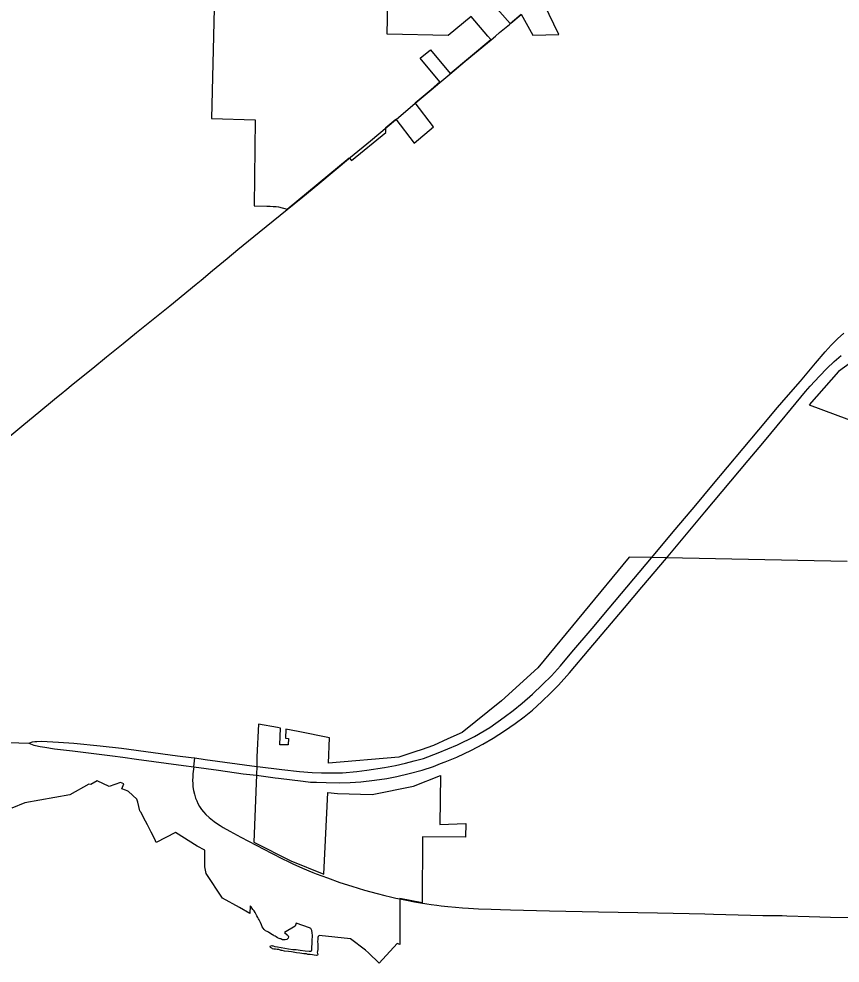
# Model space of a CAD drawing. Extents: x 0 to 34, y 0 to 22.
# Drawn here: x 3.7593 to 3.8598, y 19.7979 to 19.9135 of the extents above; entities that cross this region are included whole.
import ezdxf

# ---------------------------------------------------------------- set-up
doc = ezdxf.new("R2010")
doc.units = 0
doc.layers.add('GM_X_Corporation', color=7, linetype='Continuous')
doc.layers.add('GM_X_State_Route', color=7, linetype='Continuous')

msp = doc.modelspace()

# ---------------------------------------------------------------- linework, layer by layer
at = {"layer": 'GM_X_Corporation'}
for points in [[(3.7836845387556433, 19.933369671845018), (3.7829114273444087, 19.901336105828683), (3.788262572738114, 19.9011789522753), (3.788132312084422, 19.890658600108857), (3.789685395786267, 19.890620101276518), (3.7900999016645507, 19.890604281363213), (3.7904627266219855, 19.890583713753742), (3.7908044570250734, 19.890548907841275), (3.791109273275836, 19.89050935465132), (3.7921724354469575, 19.890256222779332), (3.7997612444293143, 19.896506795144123), (3.800043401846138, 19.896198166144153), (3.8042261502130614, 19.899632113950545), (3.8042403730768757, 19.90023475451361), (3.8054730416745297, 19.901262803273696), (3.807694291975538, 19.89834068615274), (3.810069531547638, 19.9003230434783), (3.8078266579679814, 19.903248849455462), (3.8097800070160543, 19.904897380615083), (3.810867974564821, 19.905815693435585), (3.8084383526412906, 19.908726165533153), (3.809691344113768, 19.909744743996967), (3.812104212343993, 19.90685540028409), (3.8171108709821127, 19.911023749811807), (3.81674119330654, 19.911415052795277), (3.814702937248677, 19.913826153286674), (3.8118873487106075, 19.911516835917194), (3.804424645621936, 19.911672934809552), (3.80483967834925, 19.93292299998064)], [(3.8169380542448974, 19.915863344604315), (3.819447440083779, 19.912995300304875), (3.8208003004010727, 19.914124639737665), (3.8222262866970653, 19.911549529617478), (3.825418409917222, 19.911644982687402), (3.823616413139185, 19.91533968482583)], [(3.864154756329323, 19.873615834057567), (3.859647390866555, 19.87035356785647), (3.856059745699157, 19.866264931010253), (3.8624112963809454, 19.863909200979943)], [(3.8607073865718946, 19.847095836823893), (3.838532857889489, 19.84752880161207), (3.836727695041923, 19.84759208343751), (3.834011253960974, 19.847606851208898), (3.8228359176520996, 19.834054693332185), (3.818409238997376, 19.83003091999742), (3.813568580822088, 19.826152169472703), (3.8118182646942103, 19.825364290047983), (3.8100753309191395, 19.824539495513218), (3.8085528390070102, 19.82402056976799), (3.8079110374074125, 19.823804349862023), (3.805853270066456, 19.82314356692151), (3.7972113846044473, 19.822375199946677), (3.79734375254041, 19.82550193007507), (3.7935282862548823, 19.82625447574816), (3.792007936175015, 19.826544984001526), (3.79198167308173, 19.825440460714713), (3.792314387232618, 19.825423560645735), (3.792301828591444, 19.82461985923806), (3.791267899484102, 19.824649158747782), (3.791338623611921, 19.826672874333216), (3.7909864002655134, 19.82674017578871), (3.7886417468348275, 19.82717525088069), (3.7884735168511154, 19.823159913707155), (3.7884450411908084, 19.822027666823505), (3.7884012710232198, 19.820950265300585), (3.7880911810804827, 19.812708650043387), (3.7926233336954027, 19.81043255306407), (3.796656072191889, 19.80879245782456), (3.7971338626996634, 19.818778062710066), (3.798327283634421, 19.818657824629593), (3.8025894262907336, 19.818571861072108), (3.8076104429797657, 19.819581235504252), (3.810915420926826, 19.82088698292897), (3.810840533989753, 19.814884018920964), (3.8140352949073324, 19.81499581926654), (3.814005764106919, 19.813333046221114), (3.808729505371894, 19.813383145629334), (3.808691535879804, 19.805305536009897), (3.805955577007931, 19.805811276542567), (3.8059513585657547, 19.800164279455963), (3.8056275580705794, 19.80032459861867), (3.8034247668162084, 19.797903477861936), (3.8021016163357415, 19.799157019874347), (3.8017699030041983, 19.7994855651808), (3.7999362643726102, 19.800862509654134), (3.7960960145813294, 19.801299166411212), (3.796078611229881, 19.801297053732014), (3.7959784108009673, 19.801156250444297), (3.795927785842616, 19.801025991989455), (3.795908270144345, 19.800794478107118), (3.7958982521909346, 19.800543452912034), (3.795908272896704, 19.800231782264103), (3.7959188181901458, 19.79998075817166), (3.7959087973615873, 19.799618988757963), (3.795879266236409, 19.79932788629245), (3.7958492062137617, 19.799237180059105), (3.7958792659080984, 19.799096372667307), (3.7959293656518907, 19.79901621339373), (3.795959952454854, 19.798946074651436), (3.7958993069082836, 19.79886538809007), (3.795738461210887, 19.798845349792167), (3.795456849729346, 19.798874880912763), (3.7952659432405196, 19.798924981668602), (3.7949943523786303, 19.79895503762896), (3.7947127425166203, 19.798975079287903), (3.7945418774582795, 19.79902517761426), (3.794189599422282, 19.79905523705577), (3.7937271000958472, 19.799124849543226), (3.7933046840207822, 19.799164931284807), (3.792680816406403, 19.799274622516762), (3.792338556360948, 19.799324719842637), (3.7918259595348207, 19.799384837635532), (3.791544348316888, 19.7994449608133), (3.7914235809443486, 19.79945445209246), (3.7911519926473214, 19.79955517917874), (3.7909505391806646, 19.79958470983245), (3.7907395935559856, 19.799624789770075), (3.7905281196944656, 19.799624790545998), (3.790387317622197, 19.799644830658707), (3.790276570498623, 19.79971496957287), (3.7901457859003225, 19.79981516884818), (3.7900956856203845, 19.799935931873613), (3.790125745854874, 19.800006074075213), (3.7902765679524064, 19.80004668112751), (3.790372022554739, 19.8000366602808), (3.790467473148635, 19.800026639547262), (3.7906789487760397, 19.799956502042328), (3.7910006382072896, 19.79989638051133), (3.7914330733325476, 19.799806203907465), (3.791865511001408, 19.799726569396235), (3.7923185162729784, 19.799646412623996), (3.792861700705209, 19.799586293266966), (3.7932640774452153, 19.79955675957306), (3.7937566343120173, 19.79948662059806), (3.7943905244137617, 19.799417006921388), (3.79486303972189, 19.799376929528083), (3.795064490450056, 19.79936690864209), (3.7951646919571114, 19.799427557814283), (3.7951947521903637, 19.799517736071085), (3.7952443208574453, 19.800623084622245), (3.7952838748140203, 19.801296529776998), (3.7952437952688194, 19.801618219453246), (3.7952031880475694, 19.801899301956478), (3.7950697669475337, 19.802147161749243), (3.7949089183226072, 19.802207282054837), (3.7932688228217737, 19.802809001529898), (3.7931285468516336, 19.802426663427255), (3.79184652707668, 19.801658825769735), (3.792165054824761, 19.80135664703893), (3.792285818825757, 19.801255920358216), (3.7923158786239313, 19.801105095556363), (3.7922858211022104, 19.800964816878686), (3.7921249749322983, 19.8008139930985), (3.791924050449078, 19.80074332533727), (3.7916724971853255, 19.800753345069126), (3.791597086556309, 19.800773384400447), (3.791521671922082, 19.800793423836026), (3.7913972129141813, 19.800876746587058), (3.7913070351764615, 19.800876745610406), (3.7911762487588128, 19.800906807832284), (3.7909948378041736, 19.80101702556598), (3.7908239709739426, 19.80111722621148), (3.7907032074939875, 19.801187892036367), (3.7905924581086, 19.801248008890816), (3.7905122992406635, 19.80131814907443), (3.790461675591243, 19.80130812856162), (3.79037096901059, 19.801358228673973), (3.790160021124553, 19.801478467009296), (3.7898778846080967, 19.801689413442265), (3.78970701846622, 19.80175955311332), (3.7895261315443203, 19.801859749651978), (3.789364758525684, 19.802000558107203), (3.7892239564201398, 19.802201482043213), (3.789123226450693, 19.802361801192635), (3.7890225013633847, 19.802603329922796), (3.78890173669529, 19.802864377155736), (3.7887403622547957, 19.803195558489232), (3.7886696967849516, 19.80330946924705), (3.78855895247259, 19.803486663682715), (3.788468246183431, 19.803687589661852), (3.7883474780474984, 19.80394916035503), (3.788266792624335, 19.80411949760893), (3.7881360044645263, 19.804290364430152), (3.7879851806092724, 19.80448126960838), (3.7877536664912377, 19.804792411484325), (3.7876592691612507, 19.80492056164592), (3.7876097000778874, 19.803992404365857), (3.786322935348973, 19.80470856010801), (3.7842667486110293, 19.80585188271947), (3.7822580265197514, 19.808896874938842), (3.7820855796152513, 19.809700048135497), (3.782111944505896, 19.8117419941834), (3.7811611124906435, 19.81222189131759), (3.7784931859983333, 19.813889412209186), (3.7761564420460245, 19.81269229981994), (3.775960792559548, 19.813073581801), (3.775518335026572, 19.813936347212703), (3.7750637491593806, 19.814822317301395), (3.7748311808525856, 19.81527479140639), (3.7746281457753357, 19.815671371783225), (3.7746128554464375, 19.815700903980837), (3.774265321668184, 19.816378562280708), (3.7741788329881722, 19.816455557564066), (3.774144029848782, 19.816548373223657), (3.773877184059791, 19.817609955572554), (3.7737906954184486, 19.817976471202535), (3.772733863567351, 19.8189262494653), (3.7725777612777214, 19.8189916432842), (3.772373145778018, 19.819077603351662), (3.7719470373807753, 19.819256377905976), (3.772190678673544, 19.819844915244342), (3.7717798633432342, 19.82001420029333), (3.770385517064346, 19.81955170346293), (3.7689120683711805, 19.82022672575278), (3.768148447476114, 19.819788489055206), (3.767893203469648, 19.819812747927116), (3.765576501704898, 19.818531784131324), (3.7600645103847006, 19.81753348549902), (3.7584571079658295, 19.816891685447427)]]:
    msp.add_lwpolyline(points, dxfattribs=at)
at = {"layer": 'GM_X_State_Route'}
for p, q in [((3.8195318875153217, 19.913003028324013), (3.8208203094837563, 19.914078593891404)), ((3.810855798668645, 19.90574258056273), (3.8120861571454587, 19.90677734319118)), ((3.8044230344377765, 19.900324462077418), (3.805430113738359, 19.901164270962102)), ((3.7581127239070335, 19.824908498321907), (3.7605670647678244, 19.824849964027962)), ((3.7720634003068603, 19.8231052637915), (3.7737500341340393, 19.822881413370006)), ((3.780741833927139, 19.821948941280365), (3.7808736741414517, 19.82302370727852)), ((3.788465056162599, 19.821981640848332), (3.788549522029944, 19.821971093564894)), ((3.7884212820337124, 19.820904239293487), (3.7906808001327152, 19.820592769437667))]:
    msp.add_line(p, q, dxfattribs=at)
for points in [[(3.8171308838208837, 19.91097770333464), (3.8176440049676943, 19.911418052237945), (3.8181718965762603, 19.911870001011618), (3.819361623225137, 19.91286091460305), (3.8194674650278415, 19.91294924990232), (3.8195318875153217, 19.913003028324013)], [(3.8120861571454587, 19.90677734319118), (3.813964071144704, 19.90835671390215), (3.8171308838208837, 19.91097770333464)], [(3.807846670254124, 19.903202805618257), (3.809800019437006, 19.904851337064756), (3.810855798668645, 19.90574258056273)], [(3.805430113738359, 19.901164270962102), (3.8054930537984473, 19.90121675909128), (3.807846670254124, 19.903202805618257)], [(3.799936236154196, 19.896589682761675), (3.802372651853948, 19.898613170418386), (3.8044230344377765, 19.900324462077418)], [(3.7921761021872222, 19.89021334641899), (3.79408779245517, 19.891743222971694), (3.7959209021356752, 19.893249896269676), (3.7979380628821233, 19.894927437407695), (3.799936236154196, 19.896589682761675)], [(3.7572515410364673, 19.86163453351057), (3.759963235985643, 19.8638758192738), (3.7617810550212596, 19.865390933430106), (3.7636969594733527, 19.866962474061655), (3.7647553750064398, 19.867834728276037), (3.764969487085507, 19.868006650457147), (3.765989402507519, 19.868827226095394), (3.7684036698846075, 19.870782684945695), (3.770077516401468, 19.872151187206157), (3.7710784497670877, 19.87296069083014), (3.7720867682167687, 19.873775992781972), (3.7737147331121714, 19.875113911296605), (3.7757524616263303, 19.876785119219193), (3.777802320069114, 19.87840939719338), (3.7810239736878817, 19.881038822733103), (3.7816388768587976, 19.881549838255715), (3.783031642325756, 19.882706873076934), (3.784833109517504, 19.884213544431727), (3.786147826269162, 19.885313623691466), (3.7887545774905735, 19.887438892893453), (3.7921761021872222, 19.89021334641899)], [(3.836747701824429, 19.84754605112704), (3.8396608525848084, 19.850996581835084), (3.842163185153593, 19.853987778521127), (3.844157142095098, 19.85637092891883), (3.849872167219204, 19.86319710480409), (3.850944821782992, 19.864495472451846), (3.851935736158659, 19.865682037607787), (3.8529472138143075, 19.866863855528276), (3.8550002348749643, 19.86917739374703), (3.856840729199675, 19.871372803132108), (3.857998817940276, 19.87274710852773), (3.8587434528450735, 19.87356399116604), (3.8595181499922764, 19.874351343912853), (3.8602870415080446, 19.87506802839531)], [(3.8385744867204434, 19.84750860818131), (3.843300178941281, 19.853142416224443), (3.8485796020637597, 19.859455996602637), (3.8503810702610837, 19.861592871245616), (3.853119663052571, 19.86489204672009), (3.853320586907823, 19.865133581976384), (3.8556098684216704, 19.86791277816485), (3.8561541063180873, 19.86856987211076), (3.8573063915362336, 19.86978755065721), (3.8582076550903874, 19.870706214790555), (3.8591173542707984, 19.87159060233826), (3.8599484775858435, 19.872327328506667)], [(3.788549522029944, 19.821971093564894), (3.791505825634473, 19.82160193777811), (3.7936611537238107, 19.821368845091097), (3.795244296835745, 19.821240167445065), (3.79635544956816, 19.821197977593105), (3.797209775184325, 19.821189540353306), (3.798938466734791, 19.821221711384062), (3.8006750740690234, 19.821351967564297), (3.8019381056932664, 19.821527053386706), (3.804078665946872, 19.82184294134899), (3.805428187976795, 19.82209607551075), (3.8066622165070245, 19.82239245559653), (3.807716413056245, 19.82265824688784), (3.808857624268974, 19.822973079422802), (3.8106617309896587, 19.823651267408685), (3.813009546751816, 19.824617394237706), (3.815094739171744, 19.825664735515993), (3.816974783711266, 19.826772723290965), (3.818718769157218, 19.82801888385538), (3.8198246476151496, 19.828834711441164), (3.8209336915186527, 19.82973228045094), (3.8222025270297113, 19.830849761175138), (3.823430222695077, 19.832011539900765), (3.8245023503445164, 19.833106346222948), (3.8256019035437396, 19.834319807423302), (3.8269988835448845, 19.835971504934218), (3.829491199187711, 19.83890311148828), (3.8315563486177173, 19.84137010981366), (3.836747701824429, 19.84754605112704)], [(3.8114943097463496, 19.82255677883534), (3.812915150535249, 19.823133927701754), (3.814728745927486, 19.823979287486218), (3.816124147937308, 19.824717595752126), (3.8173972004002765, 19.82545906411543), (3.8187730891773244, 19.826336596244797), (3.820070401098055, 19.827236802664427), (3.821160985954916, 19.828062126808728), (3.8221745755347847, 19.828900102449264), (3.8233532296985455, 19.829950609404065), (3.824452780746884, 19.831009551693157), (3.8253651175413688, 19.831957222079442), (3.82670092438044, 19.833447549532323), (3.8291331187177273, 19.836292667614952), (3.833445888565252, 19.841416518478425), (3.83558223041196, 19.84395998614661), (3.8385744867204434, 19.84750860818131)], [(3.7605670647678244, 19.824849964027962), (3.7609931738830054, 19.824989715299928), (3.761275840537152, 19.825035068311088), (3.7615374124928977, 19.82505985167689), (3.762137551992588, 19.825074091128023), (3.7628004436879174, 19.825054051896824), (3.7642053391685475, 19.82496967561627), (3.766072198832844, 19.824823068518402), (3.7692922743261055, 19.824499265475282), (3.7719143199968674, 19.824223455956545), (3.7787631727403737, 19.823293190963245), (3.7804132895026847, 19.823076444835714), (3.7808736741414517, 19.82302370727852), (3.7821282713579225, 19.822842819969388), (3.788465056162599, 19.821981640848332)], [(3.7605670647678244, 19.824849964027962), (3.7609446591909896, 19.8246827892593), (3.7611519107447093, 19.82460315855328), (3.761373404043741, 19.824547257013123), (3.761935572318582, 19.824432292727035), (3.762507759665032, 19.824335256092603), (3.763715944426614, 19.824149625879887), (3.7659161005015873, 19.823898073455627), (3.770798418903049, 19.823273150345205), (3.7720634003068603, 19.8231052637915)], [(3.7737500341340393, 19.822881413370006), (3.7794846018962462, 19.822120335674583), (3.780741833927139, 19.821948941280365)], [(3.7906808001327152, 19.820592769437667), (3.7910992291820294, 19.820535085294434), (3.7941389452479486, 19.820169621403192), (3.7950164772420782, 19.820078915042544), (3.795759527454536, 19.82004621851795), (3.7969329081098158, 19.82000350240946), (3.798562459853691, 19.819980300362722), (3.7998745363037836, 19.820016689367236), (3.8011839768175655, 19.820113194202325), (3.802856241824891, 19.820301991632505), (3.8043634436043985, 19.82052559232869), (3.805601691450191, 19.82076237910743), (3.8070856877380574, 19.821109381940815), (3.80870890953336, 19.82155184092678), (3.8100615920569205, 19.82197741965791), (3.8109417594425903, 19.82233233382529), (3.8114943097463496, 19.82255677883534)], [(3.780741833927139, 19.821948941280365), (3.7806727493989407, 19.82138360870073), (3.7806379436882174, 19.821069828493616), (3.7806105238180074, 19.82069276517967), (3.7806036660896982, 19.820316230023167), (3.7806094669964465, 19.81986111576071), (3.7806395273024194, 19.81947825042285), (3.7807107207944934, 19.81905583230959), (3.7808146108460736, 19.81861443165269), (3.7809633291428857, 19.81812134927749), (3.7810967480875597, 19.817769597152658), (3.7812343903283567, 19.817454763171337), (3.7814442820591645, 19.817071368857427), (3.78167684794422, 19.816725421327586), (3.781924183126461, 19.816417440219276), (3.782205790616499, 19.816111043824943), (3.782613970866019, 19.815720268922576), (3.7832162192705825, 19.815258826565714), (3.7837462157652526, 19.814891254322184), (3.7839694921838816, 19.81474807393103)], [(3.780741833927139, 19.821948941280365), (3.783754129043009, 19.821531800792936), (3.7867890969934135, 19.82109989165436), (3.7884212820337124, 19.820904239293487)], [(3.7839694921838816, 19.81474807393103), (3.7843416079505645, 19.814509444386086), (3.78515321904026, 19.814046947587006), (3.7864927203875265, 19.813317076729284), (3.7883606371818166, 19.812335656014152), (3.790236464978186, 19.81137216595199), (3.790559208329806, 19.811203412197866), (3.7913433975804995, 19.81079417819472), (3.7925299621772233, 19.81021829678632), (3.7928574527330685, 19.810075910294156), (3.7940508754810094, 19.80954643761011), (3.7953081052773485, 19.809016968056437), (3.7957083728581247, 19.808857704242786), (3.797095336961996, 19.808338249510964), (3.798623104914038, 19.80779348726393), (3.800082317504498, 19.807307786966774), (3.8016433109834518, 19.80682735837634), (3.8031847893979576, 19.806413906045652), (3.8041182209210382, 19.80617975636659), (3.8048317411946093, 19.80600994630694), (3.8054556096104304, 19.805873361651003), (3.805975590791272, 19.805765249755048)], [(3.805975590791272, 19.805765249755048), (3.8067650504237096, 19.8056102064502), (3.807762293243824, 19.80542404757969), (3.808711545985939, 19.805259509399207), (3.8087888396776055, 19.805246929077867)], [(3.8087888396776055, 19.805246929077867), (3.8092526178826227, 19.805171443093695), (3.809787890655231, 19.80509444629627), (3.810483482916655, 19.80500110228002), (3.8110240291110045, 19.8049357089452), (3.811818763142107, 19.80484236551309), (3.812751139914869, 19.804744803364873), (3.813640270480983, 19.804672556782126), (3.814357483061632, 19.80461823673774), (3.8156004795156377, 19.804547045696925), (3.8171166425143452, 19.804501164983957), (3.818278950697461, 19.80446161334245), (3.8194802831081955, 19.804431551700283), (3.8242592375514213, 19.804326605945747), (3.830253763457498, 19.80419529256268), (3.837477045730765, 19.80406503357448), (3.8432748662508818, 19.803934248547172), (3.844340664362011, 19.80390682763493), (3.850373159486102, 19.80374914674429), (3.85275103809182, 19.803717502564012), (3.853304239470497, 19.803709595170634), (3.8560332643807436, 19.80361985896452)], [(3.8560332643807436, 19.80361985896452), (3.8586770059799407, 19.80353292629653), (3.8632951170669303, 19.803457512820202)]]:
    msp.add_lwpolyline(points, dxfattribs=at)

doc.saveas('drawing.dxf')
